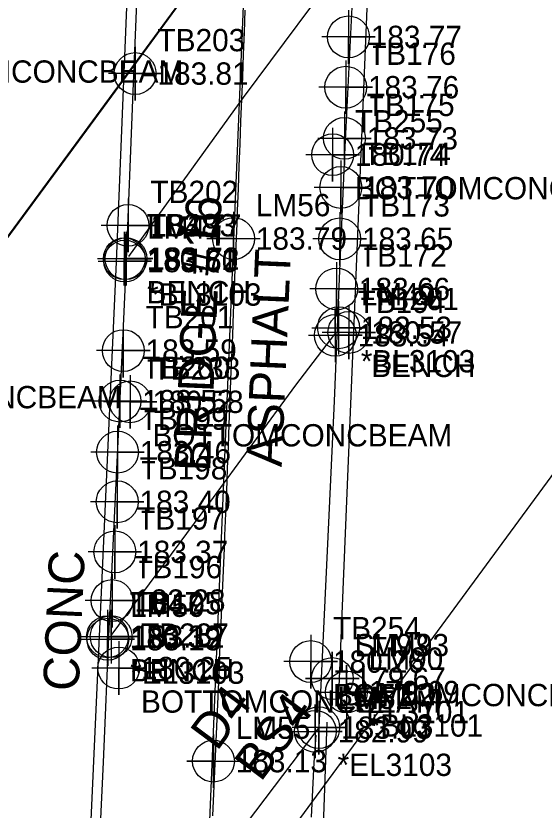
# Model space of a CAD drawing. Extents: x 2262665 to 2270527, y 505476 to 514960.
# Drawn here: x 2266305.3 to 2266364.6, y 510501.2 to 510590.2 of the extents above; entities that cross this region are included whole.
import ezdxf

# ---------------------------------------------------------------- set-up
doc = ezdxf.new("R2010")
doc.units = 0
for name, color, linetype in [('Default Symbol CELL', 7, 'Continuous'), ('Default Symbol Cogo Comment', 7, 'Continuous'), ('Default Symbol Cogo Elevation', 7, 'Continuous'), ('Default Symbol Cogo Number', 7, 'Continuous'), ('Exist Guardrail', 7, 'Continuous'), ('Exist Guardrail Text', 7, 'Continuous'), ('Exist Horizontal Alignment', 7, 'Continuous'), ('Exist Railroads Standard Gauge', 7, 'Continuous'), ('Exist Right of Way Line', 7, 'Continuous'), ('Exist Roads EOP', 7, 'Continuous'), ('Exist Roads EOT', 7, 'Continuous'), ('Exist Roads EOT Cogo Elevation', 7, 'Continuous'), ('Exist Roads EOT Cogo Number', 7, 'Continuous'), ('Exist Roads EOT Cogo Point CELL', 7, 'Continuous'), ('Exist Structure Major Bridge Seam', 7, 'Continuous'), ('Exist Structure Major Bridge Seam Cogo Comment', 7, 'Continuous'), ('Exist Structure Major Bridge Seam Cogo Elevation', 7, 'Continuous'), ('Exist Structure Major Bridge Seam Cogo Number', 7, 'Continuous'), ('Exist Structure Major Bridge Seam Cogo Point CELL', 7, 'Continuous'), ('Exist Structure Major Deck Tunnel Box Culvert', 7, 'Continuous'), ('Exist Structure Major Deck Tunnel Box Culvert Cogo Comment', 7, 'Continuous'), ('Exist Structure Major Deck Tunnel Box Culvert Cogo Elevation', 7, 'Continuous'), ('Exist Structure Major Deck Tunnel Box Culvert Cogo Number', 7, 'Continuous'), ('Exist Structure Major Deck Tunnel Box Culvert Cogo Point CELL', 7, 'Continuous'), ('Exist Structure Major Deck Tunnel Box Culvert Text', 7, 'Continuous'), ('Exist Structure Minor Drop Inlet Cogo Elevation', 7, 'Continuous'), ('Exist Structure Minor Drop Inlet Cogo Number', 7, 'Continuous'), ('Exist Structure Minor Drop Inlet Cogo Point CELL', 7, 'Continuous')]:
    doc.layers.add(name, color=color, linetype=linetype)

msp = doc.modelspace()

# ---------------------------------------------------------------- linework, layer by layer
at = {"layer": 'Default Symbol CELL'}
for points in [[(2266340.856, 510577.645), (2266340.856, 510571.645), (2266340.856, 510574.645), (2266343.856, 510574.645), (2266337.856, 510574.645)], [(2266317.493, 510565.992), (2266317.493, 510559.992), (2266317.493, 510562.992), (2266320.493, 510562.992), (2266314.493, 510562.992)], [(2266342.671, 510557.726), (2266342.671, 510551.726), (2266342.671, 510554.726), (2266345.671, 510554.726), (2266339.671, 510554.726)], [(2266318.154, 510549.954), (2266318.154, 510543.954), (2266318.154, 510546.954), (2266321.154, 510546.954), (2266315.154, 510546.954)], [(2266315.613, 510523.628), (2266315.613, 510517.628), (2266315.613, 510520.628), (2266318.613, 510520.628), (2266312.613, 510520.628)], [(2266316.865, 510520.122), (2266316.865, 510514.122), (2266316.865, 510517.122), (2266319.865, 510517.122), (2266313.865, 510517.122)], [(2266338.396, 510520.848), (2266338.396, 510514.848), (2266338.396, 510517.848), (2266341.396, 510517.848), (2266335.396, 510517.848)], [(2266340.816, 510518.943), (2266340.816, 510512.943), (2266340.816, 510515.943), (2266343.816, 510515.943), (2266337.816, 510515.943)], [(2266339.3, 510513.447), (2266339.3, 510507.447), (2266339.3, 510510.447), (2266342.3, 510510.447), (2266336.3, 510510.447)]]:
    msp.add_lwpolyline(points, dxfattribs=at)
for centre in [(2266340.856, 510574.645), (2266317.493, 510562.992), (2266342.671, 510554.726), (2266318.154, 510546.954), (2266315.613, 510520.628), (2266338.396, 510517.848), (2266316.865, 510517.122), (2266340.816, 510515.943), (2266339.3, 510510.447)]:
    msp.add_circle(centre, 2.344, dxfattribs=at)
at = {"layer": 'Exist Guardrail'}
for points in [[(2266353.106, 510731.751), (2266351.624, 510731.138), (2266350.675, 510729.801), (2266350.418, 510728.723), (2266350.359, 510727.905), (2266350.321, 510727.053), (2266350.321, 510727.053), (2266348.476, 510686.53), (2266345.137, 510601.939), (2266341.529, 510514.133), (2266341.529, 510514.133), (2266342.739, 510511.419)], [(2266310.275, 510472.029), (2266312.516, 510474.848), (2266312.727, 510477.084), (2266316.621, 510562.638), (2266320.054, 510647.377), (2266321.754, 510688.765), (2266321.754, 510688.765), (2266321.886, 510690.484), (2266321.011, 510691.957), (2266320.201, 510692.519)], [(2266340.224, 510511.066), (2266339.256, 510484.643), (2266338.881, 510468.223), (2266339.228, 510456.395), (2266340.615, 510433.451), (2266341.524, 510418.909), (2266341.983, 510406.294), (2266341.94, 510393.06), (2266341.157, 510377.418), (2266339.545, 510343.252), (2266338.129, 510314.393), (2266336.908, 510286.44), (2266335.263, 510254.311), (2266334.387, 510233.278)]]:
    msp.add_lwpolyline(points, dxfattribs=at)
at = {"layer": 'Exist Horizontal Alignment'}
for p, q in [((2266320.496, 510340.107), (2266385.321, 511909.143)), ((2266115.369, 510308.344), (2266484.608, 510810.549))]:
    msp.add_line(p, q, dxfattribs=at)
at = {"layer": 'Exist Railroads Standard Gauge'}
msp.add_lwpolyline([(2266050.126, 510219.701), (2266084.793, 510266.487), (2266115.405, 510308.449), (2266145.346, 510349.147), (2266177.142, 510392.251), (2266205.29, 510430.675), (2266238.555, 510475.952), (2266285.007, 510539.009), (2266316.093, 510581.207), (2266370.928, 510656.017), (2266407.404, 510705.524), (2266453.51, 510768.358), (2266484.598, 510810.492), (2266484.598, 510810.492), (2266581.191, 510941.594), (2266616.47, 510989.01)], dxfattribs=at)
at = {"layer": 'Exist Right of Way Line'}
msp.add_line((2266927.916, 511303.767), (2265541.794, 509418.488), dxfattribs=at)
at = {"layer": 'Exist Roads EOP'}
msp.add_lwpolyline([(2266338.967, 510509.608), (2266338.758, 510506.552), (2266338.444, 510500.42)], dxfattribs=at)
at = {"layer": 'Exist Roads EOT'}
msp.add_lwpolyline([(2266331.025, 510590.852), (2266330.928, 510588.354), (2266330.832, 510585.856), (2266330.735, 510583.358), (2266330.638, 510580.86), (2266330.541, 510578.362), (2266330.444, 510575.864), (2266330.348, 510573.365), (2266330.251, 510570.867), (2266330.154, 510568.369), (2266330.098, 510566.93), (2266330.002, 510564.432), (2266329.905, 510561.934), (2266329.808, 510559.436), (2266329.712, 510556.938), (2266329.615, 510554.44), (2266329.519, 510551.942), (2266329.422, 510549.444), (2266329.326, 510546.946), (2266329.229, 510544.448), (2266329.132, 510541.95), (2266329.036, 510539.452), (2266328.939, 510536.954), (2266328.843, 510534.456), (2266328.746, 510531.958), (2266328.692, 510530.548), (2266328.583, 510528.05), (2266328.475, 510525.553), (2266328.367, 510523.056), (2266328.258, 510520.558), (2266328.15, 510518.061), (2266328.042, 510515.563), (2266327.933, 510513.066), (2266327.825, 510510.568), (2266327.716, 510508.071), (2266327.608, 510505.574), (2266327.5, 510503.076), (2266327.391, 510500.579)], dxfattribs=at)
at = {"layer": 'Exist Roads EOT Cogo Point CELL'}
for points in [[(2266329.744, 510568.248), (2266329.744, 510562.248), (2266329.744, 510565.248), (2266326.744, 510565.248), (2266332.744, 510565.248)], [(2266327.49, 510509.69), (2266327.49, 510503.69), (2266327.49, 510506.69), (2266324.49, 510506.69), (2266330.49, 510506.69)]]:
    msp.add_lwpolyline(points, dxfattribs=at)
for centre in [(2266329.744, 510565.248), (2266327.49, 510506.69)]:
    msp.add_circle(centre, 2.344, dxfattribs=at)
at = {"layer": 'Exist Structure Major Bridge Seam'}
for points in [[(2266317.994, 510563.231), (2266330.865, 510581.067), (2266342.991, 510597.386)], [(2266316.023, 510520.768), (2266327.104, 510535.669), (2266336.739, 510548.822), (2266341.094, 510554.523)]]:
    msp.add_lwpolyline(points, dxfattribs=at)
at = {"layer": 'Exist Structure Major Bridge Seam Cogo Point CELL'}
for points in [[(2266314.552, 510562.727), (2266320.552, 510562.727), (2266317.552, 510562.727), (2266317.552, 510565.727), (2266317.552, 510559.727)], [(2266314.687, 510562.997), (2266320.687, 510562.997), (2266317.687, 510562.997), (2266317.687, 510565.997), (2266317.687, 510559.997)], [(2266338.521, 510555.252), (2266344.521, 510555.252), (2266341.521, 510555.252), (2266341.521, 510558.252), (2266341.521, 510552.252)], [(2266338.152, 510554.41), (2266344.152, 510554.41), (2266341.152, 510554.41), (2266341.152, 510557.41), (2266341.152, 510551.41)], [(2266313.024, 510520.649), (2266319.024, 510520.649), (2266316.024, 510520.649), (2266316.024, 510523.649), (2266316.024, 510517.649)], [(2266312.648, 510520.355), (2266318.648, 510520.355), (2266315.648, 510520.355), (2266315.648, 510523.355), (2266315.648, 510517.355)], [(2266335.91, 510510.032), (2266341.91, 510510.032), (2266338.91, 510510.032), (2266338.91, 510513.032), (2266338.91, 510507.032)]]:
    msp.add_lwpolyline(points, dxfattribs=at)
for centre in [(2266317.552, 510562.727), (2266317.687, 510562.997), (2266341.521, 510555.252), (2266341.152, 510554.41), (2266316.024, 510520.649), (2266315.648, 510520.355), (2266338.91, 510510.032)]:
    msp.add_circle(centre, 2.344, dxfattribs=at)
at = {"layer": 'Exist Structure Major Deck Tunnel Box Culvert'}
for points in [[(2266323.169, 510691.254), (2266333.977, 510705.552), (2266348.664, 510725.908), (2266347.843, 510709.158), (2266347.256, 510696.096), (2266346.67, 510683.55), (2266346.252, 510672.076), (2266345.679, 510659.76), (2266345.212, 510649.756), (2266344.825, 510640.273), (2266344.583, 510629.878), (2266344.179, 510619.704), (2266343.64, 510608.154), (2266343.068, 510592.707), (2266342.216, 510575.498), (2266341.604, 510560.783), (2266341.032, 510547.019), (2266340.29, 510531.041), (2266339.3, 510510.447), (2266326.148, 510493.102)], [(2266313.738, 510476.49), (2266315.179, 510506.564), (2266315.805, 510521.526), (2266316.843, 510543.295), (2266317.691, 510561.938), (2266318.494, 510581.739), (2266319.326, 510601.662), (2266319.84, 510619.188), (2266320.579, 510634.219), (2266321.528, 510655.243), (2266322.515, 510677.939), (2266323.169, 510691.254)]]:
    msp.add_lwpolyline(points, dxfattribs=at)
at = {"layer": 'Exist Structure Major Deck Tunnel Box Culvert Cogo Point CELL'}
for points in [[(2266337.816, 510515.943), (2266343.816, 510515.943), (2266340.816, 510515.943), (2266340.816, 510518.943), (2266340.816, 510512.943)], [(2266339.401, 510514.435), (2266345.401, 510514.435), (2266342.401, 510514.435), (2266342.401, 510517.435), (2266342.401, 510511.435)]]:
    msp.add_lwpolyline(points, dxfattribs=at)
for centre in [(2266340.816, 510515.943), (2266342.401, 510514.435)]:
    msp.add_circle(centre, 2.344, dxfattribs=at)
at = {"layer": 'Exist Structure Minor Drop Inlet Cogo Point CELL'}
for points in [[(2266342.628, 510590.844), (2266342.628, 510584.844), (2266342.628, 510587.844), (2266345.628, 510587.844), (2266339.628, 510587.844)], [(2266318.71, 510586.737), (2266318.71, 510580.737), (2266318.71, 510583.737), (2266321.71, 510583.737), (2266315.71, 510583.737)], [(2266342.324, 510585.21), (2266342.324, 510579.21), (2266342.324, 510582.21), (2266345.324, 510582.21), (2266339.324, 510582.21)], [(2266342.181, 510579.478), (2266342.181, 510573.478), (2266342.181, 510576.478), (2266345.181, 510576.478), (2266339.181, 510576.478)], [(2266341.776, 510573.978), (2266341.776, 510567.978), (2266341.776, 510570.978), (2266344.776, 510570.978), (2266338.776, 510570.978)], [(2266317.918, 510569.726), (2266317.918, 510563.726), (2266317.918, 510566.726), (2266320.918, 510566.726), (2266314.918, 510566.726)], [(2266341.654, 510568.215), (2266341.654, 510562.215), (2266341.654, 510565.215), (2266344.654, 510565.215), (2266338.654, 510565.215)], [(2266341.305, 510562.6), (2266341.305, 510556.6), (2266341.305, 510559.6), (2266344.305, 510559.6), (2266338.305, 510559.6)], [(2266317.379, 510555.696), (2266317.379, 510549.696), (2266317.379, 510552.696), (2266320.379, 510552.696), (2266314.379, 510552.696)], [(2266317.01, 510550.032), (2266317.01, 510544.032), (2266317.01, 510547.032), (2266320.01, 510547.032), (2266314.01, 510547.032)], [(2266316.735, 510544.316), (2266316.735, 510538.316), (2266316.735, 510541.316), (2266319.735, 510541.316), (2266313.735, 510541.316)], [(2266316.701, 510538.753), (2266316.701, 510532.753), (2266316.701, 510535.753), (2266319.701, 510535.753), (2266313.701, 510535.753)], [(2266316.433, 510533.138), (2266316.433, 510527.138), (2266316.433, 510530.138), (2266319.433, 510530.138), (2266313.433, 510530.138)], [(2266316.119, 510527.683), (2266316.119, 510521.683), (2266316.119, 510524.683), (2266319.119, 510524.683), (2266313.119, 510524.683)]]:
    msp.add_lwpolyline(points, dxfattribs=at)
for centre in [(2266342.628, 510587.844), (2266318.71, 510583.737), (2266342.324, 510582.21), (2266342.181, 510576.478), (2266341.776, 510570.978), (2266317.918, 510566.726), (2266341.654, 510565.215), (2266341.305, 510559.6), (2266317.379, 510552.696), (2266317.01, 510547.032), (2266316.735, 510541.316), (2266316.701, 510535.753), (2266316.433, 510530.138), (2266316.119, 510524.683)]:
    msp.add_circle(centre, 2.344, dxfattribs=at)

# ---------------------------------------------------------------- texts
at = {"layer": 'Default Symbol Cogo Comment'}
for s, p in [('BOTTOMCONCBEAM', (2266290.497, 510582.713)), ('BOTTOMCONCBEAM', (2266343.356, 510569.645)), ('BENCH', (2266319.993, 510557.992)), ('BENCH', (2266345.171, 510549.726)), ('BOTTOMCONCBEAM', (2266283.59, 510546.231)), ('BOTTOMCONCBEAM', (2266320.654, 510541.954)), ('BENCH', (2266318.113, 510515.628)), ('BOTTOMCONCBEAM', (2266340.896, 510512.848)), ('BOTTOMCONCBEAM', (2266319.365, 510512.122))]:
    msp.add_text(s, height=2.5, dxfattribs=at).set_placement(p)
at = {"layer": 'Default Symbol Cogo Elevation'}
for s, p in [('180.74', (2266343.356, 510573.395)), ('180.81', (2266319.993, 510561.742)), ('180.57', (2266345.171, 510553.476)), ('180.58', (2266320.654, 510545.704)), ('180.39', (2266318.113, 510519.378)), ('180.25', (2266319.365, 510515.872)), ('180.26', (2266340.896, 510516.598)), ('179.67', (2266343.316, 510514.693)), ('183.03', (2266341.8, 510509.197))]:
    msp.add_text(s, height=2.5, dxfattribs=at).set_placement(p)
at = {"layer": 'Default Symbol Cogo Number'}
for s, p in [('TB255', (2266343.356, 510577.145)), ('TB48', (2266319.993, 510565.492)), ('TB261', (2266345.171, 510557.226)), ('TB238', (2266320.654, 510549.454)), ('TB47', (2266318.113, 510523.128)), ('TB254', (2266340.896, 510520.348)), ('TB237', (2266319.365, 510519.622)), ('SLM93', (2266343.316, 510518.443)), ('SLM52', (2266341.8, 510512.947))]:
    msp.add_text(s, height=2.5, dxfattribs=at).set_placement(p)
at = {"layer": 'Exist Guardrail Text'}
msp.add_text('CONC', height=4, rotation=87.39399, dxfattribs=at).set_placement((2266312.366, 510514.483))
at = {"layer": 'Exist Roads EOT Cogo Elevation'}
for s, p in [('183.79', (2266332.244, 510563.998)), ('183.13', (2266329.99, 510505.44))]:
    msp.add_text(s, height=2.5, dxfattribs=at).set_placement(p)
at = {"layer": 'Exist Roads EOT Cogo Number'}
for s, p in [('LM56', (2266332.244, 510567.748)), ('LM55', (2266329.99, 510509.19))]:
    msp.add_text(s, height=2.5, dxfattribs=at).set_placement(p)
at = {"layer": 'Exist Structure Major Bridge Seam Cogo Comment'}
for s, p in [('*BL3103', (2266320.052, 510557.727)), ('*BL3103', (2266344.021, 510550.252)), ('*EL3103', (2266318.148, 510515.355)), ('*EL3103', (2266341.41, 510505.032))]:
    msp.add_text(s, height=2.5, dxfattribs=at).set_placement(p)
at = {"layer": 'Exist Structure Major Bridge Seam Cogo Elevation'}
for s, p in [('183.60', (2266320.052, 510561.477)), ('183.72', (2266320.187, 510561.747)), ('183.54', (2266343.652, 510553.16)), ('183.53', (2266344.021, 510554.002)), ('183.12', (2266318.524, 510519.399)), ('183.13', (2266318.148, 510519.105)), ('182.99', (2266341.41, 510508.782))]:
    msp.add_text(s, height=2.5, dxfattribs=at).set_placement(p)
at = {"layer": 'Exist Structure Major Bridge Seam Cogo Number'}
for s, p in [('TB193', (2266320.187, 510565.497)), ('LM47', (2266320.052, 510565.227)), ('LM49', (2266344.021, 510557.752)), ('TB194', (2266343.652, 510556.91)), ('TB195', (2266318.524, 510523.149)), ('LM50', (2266318.148, 510522.855)), ('LM52', (2266341.41, 510512.532))]:
    msp.add_text(s, height=2.5, dxfattribs=at).set_placement(p)
at = {"layer": 'Exist Structure Major Deck Tunnel Box Culvert Cogo Comment'}
for s, p in [('*EL3101', (2266343.316, 510510.943)), ('*BL3101', (2266344.901, 510509.435))]:
    msp.add_text(s, height=2.5, dxfattribs=at).set_placement(p)
at = {"layer": 'Exist Structure Major Deck Tunnel Box Culvert Cogo Elevation'}
for s, p in [('179.67', (2266343.316, 510514.693)), ('179.69', (2266344.901, 510513.185))]:
    msp.add_text(s, height=2.5, dxfattribs=at).set_placement(p)
at = {"layer": 'Exist Structure Major Deck Tunnel Box Culvert Cogo Number'}
for s, p in [('LM93', (2266343.316, 510518.443)), ('LM90', (2266344.901, 510516.935))]:
    msp.add_text(s, height=2.5, dxfattribs=at).set_placement(p)
at = {"layer": 'Exist Structure Major Deck Tunnel Box Culvert Text'}
for s, rotation, p in [('BRIDGE #16', 87.55829, (2266327.114, 510539.084)), ('    ASPHALT', 87.55829, (2266334.891, 510533.677)), ('    D4', 53.33023, (2266324.329, 510502.946)), ('BS4', 53.33023, (2266332.791, 510504.264))]:
    msp.add_text(s, height=4, rotation=rotation, dxfattribs=at).set_placement(p)
at = {"layer": 'Exist Structure Minor Drop Inlet Cogo Elevation'}
for s, p in [('183.77', (2266345.128, 510586.594)), ('183.81', (2266321.21, 510582.487)), ('183.76', (2266344.824, 510580.96)), ('183.73', (2266344.681, 510575.228)), ('183.70', (2266344.276, 510569.728)), ('183.77', (2266320.418, 510565.476)), ('183.65', (2266344.154, 510563.965)), ('183.66', (2266343.805, 510558.35)), ('183.59', (2266319.879, 510551.446)), ('183.52', (2266319.51, 510545.782)), ('183.46', (2266319.235, 510540.066)), ('183.40', (2266319.201, 510534.503)), ('183.37', (2266318.933, 510528.888)), ('183.28', (2266318.619, 510523.433))]:
    msp.add_text(s, height=2.5, dxfattribs=at).set_placement(p)
at = {"layer": 'Exist Structure Minor Drop Inlet Cogo Number'}
for s, p in [('TB203', (2266321.21, 510586.237)), ('TB176', (2266344.824, 510584.71)), ('TB175', (2266344.681, 510578.978)), ('TB174', (2266344.276, 510573.478)), ('TB202', (2266320.418, 510569.226)), ('TB173', (2266344.154, 510567.715)), ('TB172', (2266343.805, 510562.1)), ('TB201', (2266319.879, 510555.196)), ('TB200', (2266319.51, 510549.532)), ('TB199', (2266319.235, 510543.816)), ('TB198', (2266319.201, 510538.253)), ('TB197', (2266318.933, 510532.638)), ('TB196', (2266318.619, 510527.183))]:
    msp.add_text(s, height=2.5, dxfattribs=at).set_placement(p)

doc.saveas('drawing.dxf')
